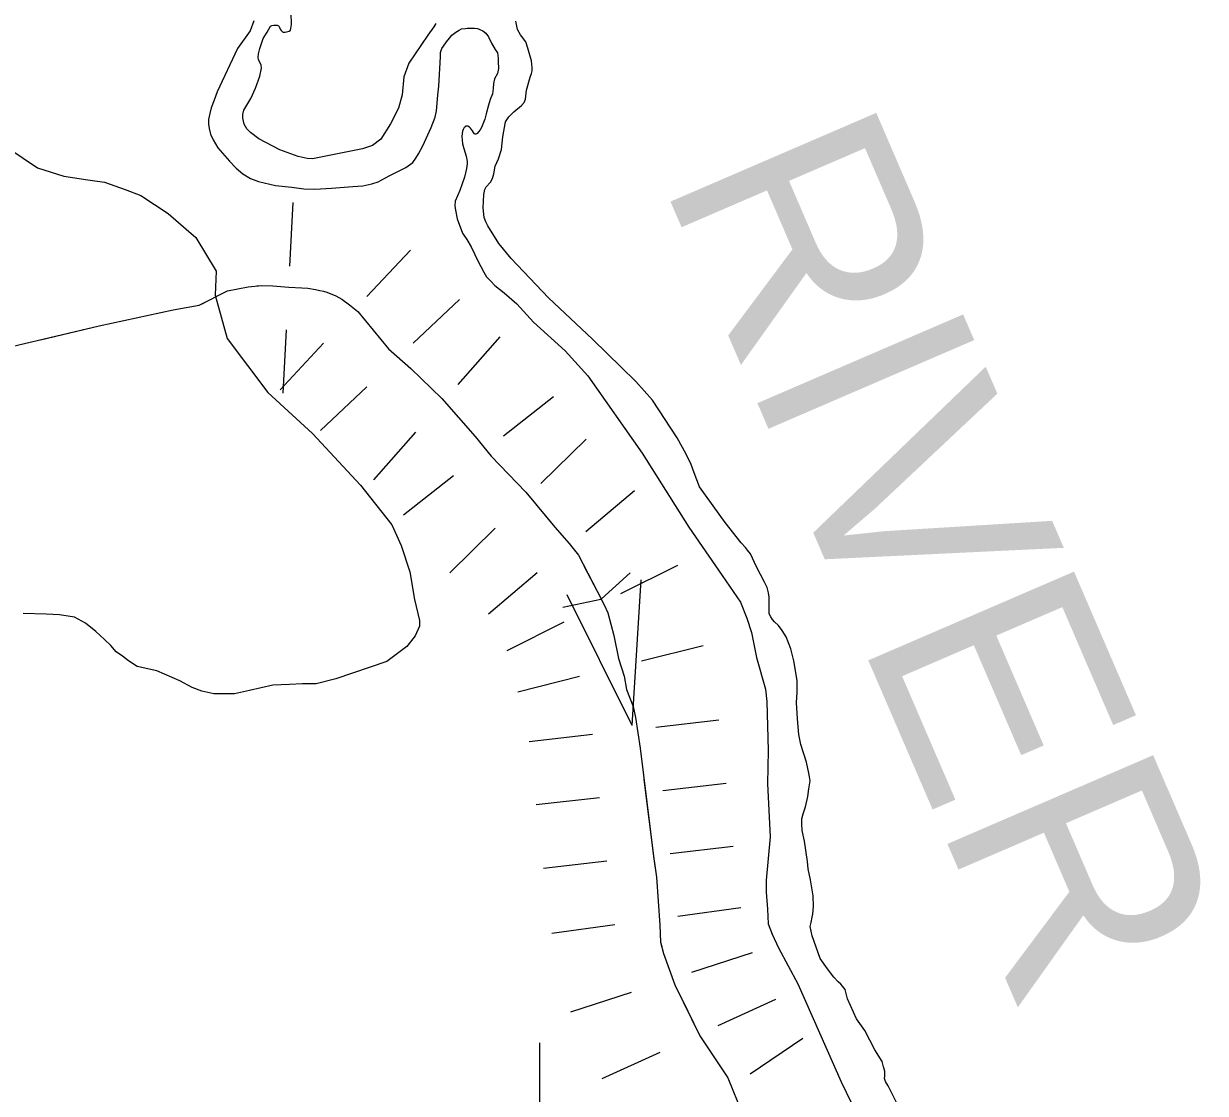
# Model space of a CAD drawing. Extents: x 1084508 to 1142749, y 1057638 to 1093403.
# Drawn here: x 1138370 to 1139244, y 1073892 to 1074684 of the extents above; entities that cross this region are included whole.
import ezdxf

# ---------------------------------------------------------------- set-up
doc = ezdxf.new("R2010")
doc.units = 0
for name, color, linetype in [('Level 29', 7, 'Continuous'), ('Level 43', 7, 'Continuous'), ('Level 44', 7, 'Continuous'), ('Level 47', 7, 'Continuous'), ('Level 9', 7, 'Continuous')]:
    doc.layers.add(name, color=color, linetype=linetype)

msp = doc.modelspace()

# ---------------------------------------------------------------- linework, layer by layer
at = {"layer": 'Level 29'}
for p, q in [((1138569.2, 1074551.24), (1138566.79, 1074504.22)), ((1138656.26, 1074516.04), (1138624.12, 1074481.63)), ((1138656.26, 1074516.04), (1138624.12, 1074481.63)), ((1138692.6, 1074479.51), (1138658.36, 1074447.2)), ((1138564.38, 1074457.2), (1138561.96, 1074410.18)), ((1138722.46, 1074451.95), (1138691.28, 1074416.68)), ((1138591.99, 1074447.22), (1138559.86, 1074412.81)), ((1138591.99, 1074447.22), (1138559.86, 1074412.81)), ((1138624.11, 1074414.89), (1138589.86, 1074382.59)), ((1138762.11, 1074407.61), (1138725.16, 1074378.42)), ((1138762.11, 1074407.61), (1138725.16, 1074378.42)), ((1138660.09, 1074381.41), (1138628.9, 1074346.13)), ((1138786.32, 1074376.28), (1138752.68, 1074343.34)), ((1138688.22, 1074349.23), (1138651.28, 1074320.04)), ((1138688.22, 1074349.23), (1138651.28, 1074320.04)), ((1138821.95, 1074338.12), (1138786, 1074307.71)), ((1138719.04, 1074310.4), (1138685.4, 1074277.46)), ((1138750.05, 1074277.31), (1138714.1, 1074246.91)), ((1138853.86, 1074282.9), (1138811.75, 1074261.85)), ((1138853.86, 1074282.9), (1138811.75, 1074261.85)), ((1138769.63, 1074240.81), (1138727.51, 1074219.76)), ((1138769.63, 1074240.81), (1138727.51, 1074219.76)), ((1138872.81, 1074223.47), (1138827.13, 1074212.05)), ((1138781.45, 1074200.64), (1138735.77, 1074189.23)), ((1138884.47, 1074168.37), (1138837.69, 1074163.08)), ((1138790.9, 1074157.8), (1138744.12, 1074152.51)), ((1138889.75, 1074121.58), (1138842.97, 1074116.3)), ((1138889.75, 1074121.58), (1138842.97, 1074116.3)), ((1138796.18, 1074111.01), (1138749.4, 1074105.73)), ((1138796.18, 1074111.01), (1138749.4, 1074105.73)), ((1138895.1, 1074074.93), (1138848.32, 1074069.56)), ((1138801.55, 1074064.2), (1138754.77, 1074058.83)), ((1138900.76, 1074029.71), (1138854.11, 1074023.35)), ((1138807.46, 1074016.99), (1138760.8, 1074010.63)), ((1138908.97, 1073996.48), (1138864.23, 1073981.83)), ((1138908.97, 1073996.48), (1138864.23, 1073981.83)), ((1138819.48, 1073967.18), (1138774.74, 1073952.53)), ((1138819.48, 1073967.18), (1138774.74, 1073952.53)), ((1138926.36, 1073961.95), (1138883.55, 1073942.34)), ((1138946.54, 1073933.01), (1138907.52, 1073906.66)), ((1138840.75, 1073922.73), (1138797.94, 1073903.12))]:
    msp.add_line(p, q, dxfattribs=at)
at = {"layer": 'Level 43'}
for p, q in [((1138818.81, 1074277.38), (1138797.5, 1074258.21)), ((1138820.27, 1074164.59), (1138826.99, 1074272.1)), ((1138769.11, 1074252.08), (1138797.17, 1074258.03)), ((1138820.27, 1074164.59), (1138772.33, 1074261.06))]:
    msp.add_line(p, q, dxfattribs=at)
for points in [[(1138329.94, 1074437.32), (1138426.16, 1074460.04), (1138480.71, 1074471.91), (1138500.02, 1074475.3), (1138521.03, 1074485.82), (1138536.27, 1074488.87), (1138546.44, 1074489.94), (1138554.46, 1074489.71), (1138566.43, 1074488.7), (1138575.91, 1074488.25), (1138580.32, 1074488.02), (1138586.08, 1074487), (1138589.24, 1074486.21), (1138591.95, 1074485.65), (1138594.55, 1074484.97), (1138601.21, 1074482.14), (1138605.62, 1074479.65), (1138611.18, 1074475.52)], [(1138542.79, 1074489.56), (1138546.44, 1074489.94), (1138554.46, 1074489.71), (1138566.43, 1074488.7), (1138575.91, 1074488.25), (1138580.32, 1074488.02), (1138586.08, 1074487), (1138589.24, 1074486.21), (1138591.95, 1074485.65), (1138594.55, 1074484.97), (1138601.21, 1074482.14), (1138605.62, 1074479.65), (1138611.18, 1074475.52), (1138617.32, 1074470.53), (1138640.14, 1074443.07), (1138647.1, 1074436.92)], [(1138382.66, 1074449.77), (1138426.16, 1074460.04), (1138480.71, 1074471.91), (1138500.02, 1074475.3), (1138503.74, 1074477.17)], [(1138611.18, 1074475.52), (1138617.32, 1074470.53), (1138640.14, 1074443.07), (1138656.64, 1074428.48), (1138679.46, 1074406.4), (1138704.21, 1074378.18), (1138716.1, 1074363.59), (1138741.61, 1074337.1), (1138763.09, 1074311.18), (1138773.64, 1074299.08), (1138780.55, 1074290.44), (1138794.36, 1074263.95), (1138799.54, 1074253.77), (1138802.41, 1074247.82), (1138806.83, 1074231.12), (1138810.28, 1074214.03), (1138814.32, 1074200.91), (1138816.01, 1074191.21), (1138821.06, 1074178.55), (1138822.75, 1074170.53), (1138826.12, 1074147.75), (1138836.24, 1074065.91), (1138838.34, 1074052.41), (1138840.87, 1074016.97), (1138841.29, 1074004.31), (1138843.4, 1073995.87), (1138851.83, 1073972.67), (1138870.38, 1073935.12), (1138891.03, 1073903.9), (1138901.57, 1073877.74)], [(1138677.26, 1074408.53), (1138679.46, 1074406.4), (1138704.21, 1074378.18), (1138716.1, 1074363.59), (1138741.61, 1074337.09), (1138759.54, 1074315.46)], [(1138784.6, 1074282.68), (1138794.36, 1074263.95), (1138799.54, 1074253.77), (1138802.41, 1074247.82), (1138806.83, 1074231.12), (1138810.28, 1074214.03), (1138814.32, 1074200.91), (1138816.01, 1074191.21), (1138821.06, 1074178.55), (1138822.75, 1074170.53), (1138823.49, 1074165.55)], [(1138829, 1074124.48), (1138836.24, 1074065.91), (1138836.72, 1074062.82)], [(1138836.72, 1074062.82), (1138838.34, 1074052.41), (1138840.87, 1074016.97), (1138841.29, 1074004.31), (1138842.12, 1074000.99)], [(1138856.91, 1073962.39), (1138870.38, 1073935.12), (1138891.03, 1073903.9), (1138901.57, 1073877.74), (1138912.72, 1073851.79)]]:
    msp.add_lwpolyline(points, dxfattribs=at)
at = {"layer": 'Level 44'}
msp.add_line((1138751.69, 1073929.77), (1138751.69, 1073835.61), dxfattribs=at)
at = {"layer": 'Level 47'}
for points in [[(1138348.4, 1074598.26), (1138380.38, 1074576.92), (1138399.92, 1074570.7), (1138417.69, 1074568.03), (1138430.13, 1074566.25), (1138445.23, 1074560.92), (1138456.78, 1074556.47), (1138477.21, 1074543.14), (1138490.53, 1074531.58), (1138497.64, 1074525.35), (1138512.74, 1074500.46), (1138511.85, 1074482.68), (1138520.73, 1074450.67), (1138550.94, 1074410.66), (1138583.8, 1074380.42), (1138619.34, 1074342.19), (1138642.43, 1074312.85), (1138649.54, 1074297.73), (1138655.76, 1074278.17), (1138659.31, 1074257.72), (1138663.07, 1074242.12)], [(1138663.07, 1074242.12), (1138662.9, 1074238.02), (1138659.73, 1074230.88), (1138653.66, 1074222.95), (1138638.87, 1074211.85), (1138601.08, 1074198.98), (1138586.49, 1074195.33), (1138576.45, 1074195.33), (1138566.88, 1074194.87), (1138554.57, 1074194.42), (1138537.24, 1074190.31), (1138526.3, 1074188.03), (1138516.72, 1074188.03), (1138510.8, 1074188.03), (1138502.13, 1074189.85), (1138494.84, 1074192.59), (1138485.72, 1074197.61), (1138468.85, 1074204.91), (1138454.26, 1074208.11), (1138447.87, 1074212.22), (1138443.31, 1074215.87), (1138438.75, 1074219.06), (1138434.65, 1074223.63), (1138430.09, 1074228.19), (1138423.71, 1074234.12), (1138415.95, 1074240.06), (1138407.75, 1074244.62), (1138396.8, 1074246.45), (1138386.77, 1074246.9), (1138369.9, 1074247.36)]]:
    msp.add_lwpolyline(points, dxfattribs=at)
at = {"layer": 'Level 9'}
for points in [[(1138540.44, 1074685.7), (1138537.72, 1074678.28), (1138528.32, 1074665.06), (1138513.3, 1074633.19), (1138511.13, 1074627.03), (1138508.96, 1074621.24), (1138507.87, 1074617.07), (1138506.97, 1074612.54), (1138506.97, 1074609.28), (1138507.33, 1074606.02), (1138508.42, 1074601.68), (1138510.41, 1074597.51), (1138513.84, 1074591.72), (1138522.53, 1074581.76), (1138527.41, 1074576.69), (1138532.3, 1074572.52), (1138537.9, 1074569.08), (1138543.87, 1074566.73), (1138556.54, 1074563.83), (1138568.66, 1074562.56), (1138577.52, 1074561.48), (1138585.67, 1074561.12), (1138597.97, 1074561.84), (1138613.71, 1074563.11), (1138621.12, 1074563.65), (1138627.64, 1074565.1), (1138632.34, 1074566.55), (1138640.66, 1074570.89)], [(1138583.87, 1074583.61), (1138579.88, 1074583.84), (1138573.25, 1074585.17), (1138559.75, 1074590.26), (1138544.26, 1074598.23), (1138538.06, 1074603.1), (1138535.19, 1074605.76), (1138533.42, 1074609.08), (1138532.75, 1074611.3), (1138532.31, 1074613.74), (1138532.31, 1074616.39), (1138532.97, 1074619.49), (1138538.29, 1074628.13), (1138541.6, 1074635.88), (1138544.92, 1074644.74), (1138546.03, 1074650.5), (1138545.79, 1074653.06), (1138543.83, 1074656.69), (1138543.56, 1074658.65), (1138543.83, 1074661.16), (1138544.95, 1074665.07), (1138547.46, 1074672.62), (1138550.25, 1074677.09), (1138551.65, 1074679.32), (1138552.77, 1074681.56), (1138553.88, 1074682.11), (1138555.28, 1074682.39), (1138557.79, 1074682.39), (1138558.63, 1074681.83), (1138559.19, 1074681.28), (1138560.02, 1074679.32), (1138560.58, 1074678.48), (1138561.7, 1074677.36), (1138562.26, 1074677.09), (1138562.81, 1074677.09), (1138563.65, 1074677.09), (1138565.61, 1074677.64), (1138566.72, 1074677.92), (1138567.56, 1074678.76), (1138567.84, 1074679.88), (1138568.4, 1074682.95), (1138568.12, 1074691.33)], [(1138746.22, 1074651.05), (1138745.84, 1074655.91), (1138743.12, 1074665.42), (1138741.57, 1074670.08), (1138737.69, 1074675.13), (1138735.55, 1074679.21), (1138734.19, 1074685.23)], [(1138675.03, 1074683.72), (1138673.7, 1074681.07), (1138669.28, 1074675.09), (1138655.12, 1074654.27), (1138651.36, 1074644.3), (1138650.25, 1074630.79), (1138647.37, 1074621.04), (1138641.62, 1074609.31), (1138634.32, 1074598.01), (1138628.34, 1074593.36), (1138620.82, 1074590.92), (1138583.87, 1074583.61)], [(1138640.66, 1074570.89), (1138652.78, 1074577.23), (1138658.03, 1074580.85), (1138660.38, 1074583.93), (1138662.37, 1074587.19), (1138665.45, 1074593.17), (1138671.6, 1074606.75), (1138674.67, 1074614.35), (1138675.58, 1074619.06), (1138676.66, 1074630.65), (1138677.21, 1074637.35), (1138678.62, 1074658.96), (1138678.62, 1074662.23), (1138679.57, 1074665.09), (1138680.66, 1074666.86), (1138682.97, 1074669.99), (1138685.15, 1074672.85), (1138686.92, 1074674.9), (1138689.78, 1074677.21), (1138692.23, 1074678.57), (1138694.13, 1074679.66), (1138696.99, 1074679.94), (1138698.35, 1074680.21), (1138701.07, 1074680.21), (1138703.66, 1074680.07), (1138705.97, 1074679.8), (1138707.6, 1074679.26), (1138709.78, 1074678.17), (1138712.09, 1074676.53), (1138714.14, 1074673.67), (1138716.31, 1074669.04), (1138718.9, 1074664.41), (1138720.67, 1074661.96), (1138721.08, 1074657.87), (1138721.08, 1074655.42), (1138721.35, 1074650.38), (1138720.67, 1074646.57), (1138718.49, 1074642.62), (1138717.81, 1074639.35), (1138717.4, 1074635.53), (1138716.99, 1074631.58), (1138715.36, 1074627.36), (1138714, 1074623.14), (1138712.37, 1074616.87), (1138711.41, 1074612.92), (1138708.83, 1074606.66), (1138707.88, 1074605.02), (1138706.65, 1074603.39), (1138705.56, 1074602.3), (1138704.75, 1074601.8), (1138704.24, 1074601.73), (1138703.8, 1074601.87)], [(1138922.79, 1074244.75), (1138921.63, 1074247.08), (1138921.63, 1074249.03), (1138921.63, 1074251.16), (1138921.63, 1074255.44), (1138921.63, 1074259.32), (1138921.24, 1074262.62), (1138920.08, 1074266.51), (1138918.14, 1074270.39), (1138912.32, 1074281.85), (1138907.85, 1074291.37), (1138905.52, 1074294.28), (1138904.17, 1074296.03), (1138900.87, 1074299.52), (1138889.03, 1074314.67), (1138870.21, 1074340.89), (1138866.14, 1074351.38), (1138863.81, 1074357.59), (1138860.12, 1074365.17), (1138853.52, 1074377.21), (1138835.28, 1074404.98), (1138823.06, 1074418.77), (1138791.05, 1074450.23), (1138758.45, 1074480.73), (1138730.7, 1074509.86), (1138721.78, 1074520.93), (1138713.63, 1074533.94), (1138712.07, 1074537.05), (1138710.91, 1074540.15), (1138710.13, 1074547.34), (1138710.52, 1074557.24), (1138711.3, 1074560.93), (1138712.27, 1074562.88), (1138715.57, 1074566.37), (1138716.92, 1074569.09), (1138718.09, 1074572.39), (1138718.87, 1074578.03), (1138721.39, 1074583.66), (1138723.72, 1074590.46), (1138724.69, 1074599.78), (1138726.63, 1074610.85), (1138729.15, 1074614.54), (1138732.84, 1074618.42), (1138738.46, 1074622.89), (1138740.4, 1074625.22), (1138741.37, 1074627.55), (1138741.76, 1074629.88), (1138742.15, 1074634.35), (1138744.87, 1074643.86), (1138745.84, 1074646.58), (1138746.22, 1074648.53), (1138746.22, 1074651.05)], [(1138703.8, 1074601.87), (1138703.36, 1074602.31), (1138702.85, 1074603.11), (1138702.27, 1074604.21), (1138700.74, 1074606.18), (1138700.08, 1074606.91), (1138698.84, 1074607.64), (1138698.33, 1074607.64), (1138697.96, 1074607.64), (1138697.38, 1074607.64), (1138697.09, 1074607.5), (1138696.87, 1074607.35), (1138696.5, 1074606.99), (1138696.06, 1074606.62), (1138695.85, 1074606.11), (1138695.41, 1074605.16), (1138694.82, 1074603.99), (1138694.68, 1074602.31), (1138694.39, 1074600.05), (1138694.6, 1074597.56), (1138694.82, 1074594.64), (1138695.77, 1074591.13), (1138697.45, 1074585.58), (1138698.18, 1074581.67), (1138698.18, 1074579.91), (1138697.74, 1074576.41), (1138696.21, 1074570.05), (1138692.71, 1074560.18), (1138689.42, 1074552.29), (1138689.2, 1074548.78), (1138689.64, 1074545.5), (1138690.95, 1074539.14), (1138694.9, 1074528.61), (1138697.96, 1074524.01), (1138701.25, 1074518.53), (1138706.07, 1074508.23), (1138710.67, 1074499.68), (1138712.64, 1074496.39), (1138715.48, 1074493.32), (1138718.77, 1074489.81), (1138725.56, 1074484.55), (1138734.98, 1074476.44), (1138747.24, 1074462.85), (1138770.68, 1074441.58), (1138787.54, 1074423.17)], [(1138787.54, 1074423.17), (1138827.6, 1074365.86), (1138862.26, 1074311.26), (1138886.73, 1074275.54), (1138900.49, 1074255.65), (1138905.08, 1074243.91), (1138908.65, 1074233.19), (1138912.22, 1074214.83), (1138918.85, 1074191.36), (1138919.86, 1074182.17), (1138920.88, 1074145.94), (1138920.37, 1074121.45), (1138922.41, 1074082.16), (1138919.35, 1074050.02), (1138919.35, 1074041.35), (1138920.37, 1074028.59), (1138920.88, 1074017.87), (1138923.94, 1074010.22), (1138928.53, 1074000.02), (1138942.8, 1073973.48), (1138974.92, 1073901.03), (1138992.76, 1073863.78)], [(1139007.2, 1073908.96), (1139006.23, 1073912.07), (1139005.26, 1073915.95), (1138999.82, 1073924.69), (1138992.45, 1073938.87), (1138986.24, 1073947.61), (1138979.45, 1073962.37), (1138977.71, 1073969.36), (1138975.96, 1073971.69), (1138974.6, 1073973.24), (1138972.66, 1073974.99), (1138969.56, 1073978.29), (1138964.7, 1073984.51), (1138959.27, 1073992.28), (1138953.45, 1074008.98), (1138951.9, 1074015.97), (1138952.67, 1074018.88), (1138953.45, 1074022.77), (1138954.03, 1074025.1), (1138954.42, 1074030.54), (1138954.23, 1074038.5), (1138952.09, 1074050.35), (1138950.35, 1074058.5), (1138949.96, 1074063.94), (1138947.63, 1074078.89), (1138946.08, 1074086.86), (1138945.69, 1074091.91), (1138945.69, 1074095.4), (1138946.85, 1074099.09), (1138948.6, 1074104.34), (1138950.15, 1074111.91), (1138950.93, 1074117.74), (1138951.9, 1074123.56), (1138951.51, 1074126.48), (1138950.93, 1074129.2), (1138949.18, 1074137.35), (1138944.91, 1074150.37), (1138943.56, 1074157.94), (1138942.59, 1074169.4), (1138941.81, 1074181.63), (1138942.2, 1074188.82), (1138942.2, 1074197.75), (1138939.87, 1074212.32), (1138937.54, 1074221.25), (1138934.24, 1074230.19), (1138931.33, 1074234.66), (1138928.42, 1074238.54), (1138925.51, 1074241.26), (1138924.15, 1074242.81), (1138922.79, 1074244.75)], [(1139018.84, 1073879.83), (1139009.53, 1073898.08), (1139007.59, 1073901.19), (1139006.81, 1073903.52), (1139007.2, 1073905.07), (1139007.2, 1073906.82), (1139007.2, 1073908.96)]]:
    msp.add_lwpolyline(points, dxfattribs=at)

# ---------------------------------------------------------------- texts
msp.add_text('RIVER', height=165.73, rotation=293.32408, dxfattribs=at).set_placement((1138841.44, 1074568.62))

doc.saveas('drawing.dxf')
